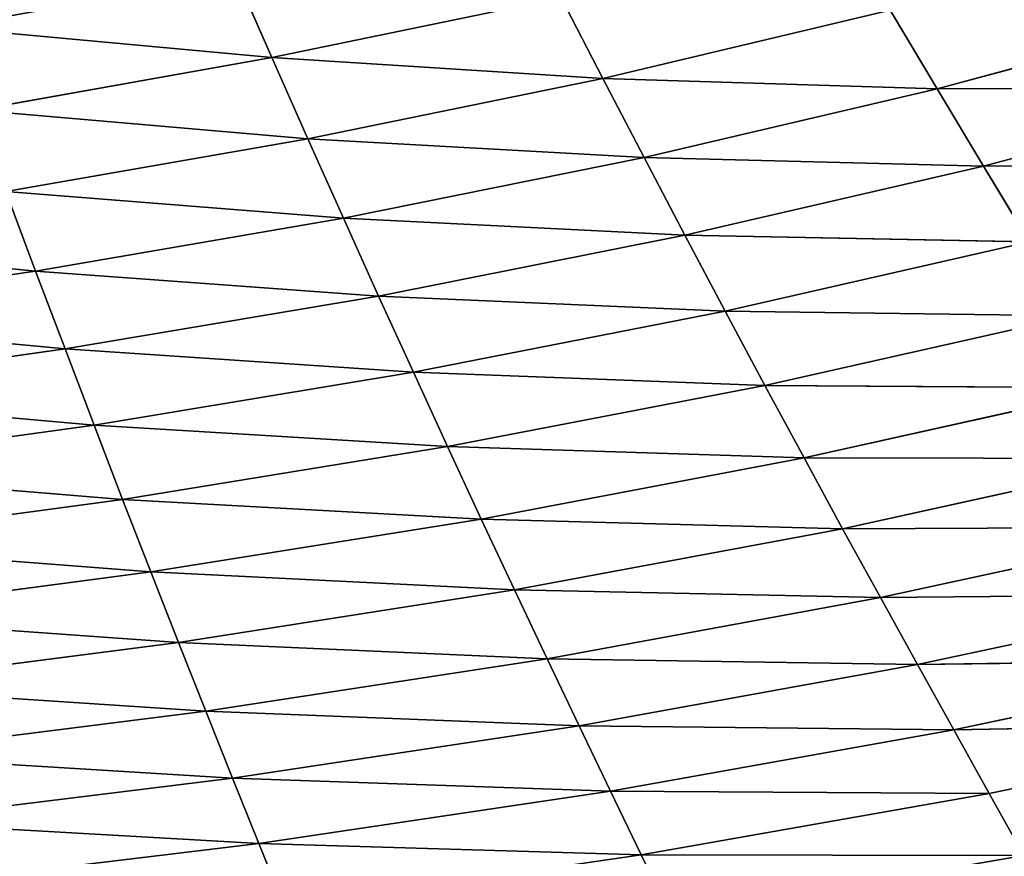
# Model space of a CAD drawing. Extents: x 0 to 500, y 0 to 390.
# Tile 545 of 656: x 297 to 327, y 30 to 55. Entities that reach past the tile are written whole.
import ezdxf

# ---------------------------------------------------------------- set-up
doc = ezdxf.new("R2010")
doc.units = 0
doc.header["$LTSCALE"] = 25.4
doc.layers.get('0').update_dxf_attribs({"linetype": 'CONTINUOUS'})

# ---------------------------------------------------------------- blocks, each defined once
blk = doc.blocks.new('ATLANTA505_-_S_STL')
at = {"color": 0}
for p, q in [((316.322, 76.884, 360.108), (317.237, 79.765, 361.99)), ((316.322, 76.884, 360.108), (317.237, 79.765, 361.99)), ((316.322, 76.884, 360.108), (327.987, 79.434, 360.128)), ((316.322, 76.884, 360.108), (327.987, 79.434, 360.128)), ((326.929, 76.536, 358.243), (327.987, 79.434, 360.128)), ((326.929, 76.536, 358.243), (327.987, 79.434, 360.128)), ((304.672, 74.459, 359.761), (305.456, 77.238, 361.69)), ((304.672, 74.459, 359.761), (305.456, 77.238, 361.69)), ((316.322, 76.884, 360.108), (305.456, 77.238, 361.69)), ((316.322, 76.884, 360.108), (305.456, 77.238, 361.69)), ((304.672, 74.459, 359.761), (316.322, 76.884, 360.108)), ((304.672, 74.459, 359.761), (316.322, 76.884, 360.108)), ((315.386, 74.091, 358.172), (316.322, 76.884, 360.108)), ((315.386, 74.091, 358.172), (316.322, 76.884, 360.108)), ((326.929, 76.536, 358.243), (316.322, 76.884, 360.108)), ((326.929, 76.536, 358.243), (316.322, 76.884, 360.108)), ((315.386, 74.091, 358.172), (326.929, 76.536, 358.243)), ((315.386, 74.091, 358.172), (326.929, 76.536, 358.243)), ((325.847, 73.728, 356.306), (326.929, 76.536, 358.243)), ((325.847, 73.728, 356.306), (326.929, 76.536, 358.243)), ((337.262, 76.194, 356.086), (326.929, 76.536, 358.243)), ((337.262, 76.194, 356.086), (326.929, 76.536, 358.243)), ((325.847, 73.728, 356.306), (337.262, 76.194, 356.086)), ((325.847, 73.728, 356.306), (337.262, 76.194, 356.086)), ((293.721, 74.832, 361.081), (304.672, 74.459, 359.761)), ((293.721, 74.832, 361.081), (304.672, 74.459, 359.761)), ((293.08, 72.154, 359.107), (304.672, 74.459, 359.761)), ((293.08, 72.154, 359.107), (304.672, 74.459, 359.761)), ((303.871, 71.768, 357.778), (304.672, 74.459, 359.761)), ((303.871, 71.768, 357.778), (304.672, 74.459, 359.761)), ((304.672, 74.459, 359.761), (315.386, 74.091, 358.172)), ((304.672, 74.459, 359.761), (315.386, 74.091, 358.172)), ((303.871, 71.768, 357.778), (315.386, 74.091, 358.172)), ((303.871, 71.768, 357.778), (315.386, 74.091, 358.172)), ((314.43, 71.387, 356.184), (315.386, 74.091, 358.172)), ((314.43, 71.387, 356.184), (315.386, 74.091, 358.172)), ((315.386, 74.091, 358.172), (325.847, 73.728, 356.306)), ((315.386, 74.091, 358.172), (325.847, 73.728, 356.306)), ((314.43, 71.387, 356.184), (325.847, 73.728, 356.306)), ((314.43, 71.387, 356.184), (325.847, 73.728, 356.306)), ((324.741, 71.013, 354.316), (325.847, 73.728, 356.306)), ((324.741, 71.013, 354.316), (325.847, 73.728, 356.306)), ((325.847, 73.728, 356.306), (336.038, 73.373, 354.151)), ((325.847, 73.728, 356.306), (336.038, 73.373, 354.151)), ((324.741, 71.013, 354.316), (336.038, 73.373, 354.151)), ((324.741, 71.013, 354.316), (336.038, 73.373, 354.151)), ((293.08, 72.154, 359.107), (303.871, 71.768, 357.778)), ((293.08, 72.154, 359.107), (303.871, 71.768, 357.778)), ((303.871, 71.768, 357.778), (292.427, 69.564, 357.078)), ((303.871, 71.768, 357.778), (292.427, 69.564, 357.078)), ((303.871, 71.768, 357.778), (303.056, 69.167, 355.739)), ((303.871, 71.768, 357.778), (303.056, 69.167, 355.739)), ((303.871, 71.768, 357.778), (314.43, 71.387, 356.184)), ((303.871, 71.768, 357.778), (314.43, 71.387, 356.184)), ((314.43, 71.387, 356.184), (303.056, 69.167, 355.739)), ((314.43, 71.387, 356.184), (303.056, 69.167, 355.739)), ((314.43, 71.387, 356.184), (313.456, 68.777, 354.141)), ((314.43, 71.387, 356.184), (313.456, 68.777, 354.141)), ((314.43, 71.387, 356.184), (324.741, 71.013, 354.316)), ((314.43, 71.387, 356.184), (324.741, 71.013, 354.316)), ((324.741, 71.013, 354.316), (313.456, 68.777, 354.141)), ((324.741, 71.013, 354.316), (313.456, 68.777, 354.141)), ((324.741, 71.013, 354.316), (323.612, 68.393, 352.273)), ((324.741, 71.013, 354.316), (323.612, 68.393, 352.273)), ((324.741, 71.013, 354.316), (334.786, 70.646, 352.166)), ((324.741, 71.013, 354.316), (334.786, 70.646, 352.166)), ((334.786, 70.646, 352.166), (323.612, 68.393, 352.273)), ((334.786, 70.646, 352.166), (323.612, 68.393, 352.273)), ((292.427, 69.564, 357.078), (303.056, 69.167, 355.739)), ((292.427, 69.564, 357.078), (303.056, 69.167, 355.739)), ((291.763, 67.063, 354.993), (303.056, 69.167, 355.739)), ((291.763, 67.063, 354.993), (303.056, 69.167, 355.739)), ((302.225, 66.659, 353.645), (303.056, 69.167, 355.739)), ((302.225, 66.659, 353.645), (303.056, 69.167, 355.739)), ((303.056, 69.167, 355.739), (313.456, 68.777, 354.141)), ((303.056, 69.167, 355.739), (313.456, 68.777, 354.141)), ((302.225, 66.659, 353.645), (313.456, 68.777, 354.141)), ((302.225, 66.659, 353.645), (313.456, 68.777, 354.141)), ((312.463, 66.261, 352.042), (313.456, 68.777, 354.141)), ((312.463, 66.261, 352.042), (313.456, 68.777, 354.141)), ((313.456, 68.777, 354.141), (323.612, 68.393, 352.273)), ((313.456, 68.777, 354.141), (323.612, 68.393, 352.273)), ((312.463, 66.261, 352.042), (323.612, 68.393, 352.273)), ((312.463, 66.261, 352.042), (323.612, 68.393, 352.273)), ((322.461, 65.871, 350.175), (323.612, 68.393, 352.273)), ((322.461, 65.871, 350.175), (323.612, 68.393, 352.273)), ((323.612, 68.393, 352.273), (333.508, 68.017, 350.127)), ((323.612, 68.393, 352.273), (333.508, 68.017, 350.127)), ((322.461, 65.871, 350.175), (333.508, 68.017, 350.127)), ((322.461, 65.871, 350.175), (333.508, 68.017, 350.127)), ((302.225, 66.659, 353.645), (291.763, 67.063, 354.993)), ((302.225, 66.659, 353.645), (291.763, 67.063, 354.993)), ((291.087, 64.654, 352.849), (302.225, 66.659, 353.645)), ((291.087, 64.654, 352.849), (302.225, 66.659, 353.645)), ((301.38, 64.246, 351.492), (302.225, 66.659, 353.645)), ((301.38, 64.246, 351.492), (302.225, 66.659, 353.645)), ((312.463, 66.261, 352.042), (302.225, 66.659, 353.645)), ((312.463, 66.261, 352.042), (302.225, 66.659, 353.645)), ((301.38, 64.246, 351.492), (312.463, 66.261, 352.042)), ((301.38, 64.246, 351.492), (312.463, 66.261, 352.042)), ((311.452, 63.844, 349.886), (312.463, 66.261, 352.042)), ((311.452, 63.844, 349.886), (312.463, 66.261, 352.042)), ((322.461, 65.871, 350.175), (312.463, 66.261, 352.042)), ((322.461, 65.871, 350.175), (312.463, 66.261, 352.042)), ((311.452, 63.844, 349.886), (322.461, 65.871, 350.175)), ((311.452, 63.844, 349.886), (322.461, 65.871, 350.175)), ((321.288, 63.45, 348.021), (322.461, 65.871, 350.175)), ((321.288, 63.45, 348.021), (322.461, 65.871, 350.175)), ((332.203, 65.489, 348.035), (322.461, 65.871, 350.175)), ((332.203, 65.489, 348.035), (322.461, 65.871, 350.175)), ((321.288, 63.45, 348.021), (332.203, 65.489, 348.035)), ((321.288, 63.45, 348.021), (332.203, 65.489, 348.035)), ((291.087, 64.654, 352.849), (301.38, 64.246, 351.492)), ((291.087, 64.654, 352.849), (301.38, 64.246, 351.492)), ((301.38, 64.246, 351.492), (290.401, 62.338, 350.648)), ((301.38, 64.246, 351.492), (290.401, 62.338, 350.648)), ((301.38, 64.246, 351.492), (300.521, 61.928, 349.284)), ((301.38, 64.246, 351.492), (300.521, 61.928, 349.284)), ((301.38, 64.246, 351.492), (311.452, 63.844, 349.886)), ((301.38, 64.246, 351.492), (311.452, 63.844, 349.886)), ((311.452, 63.844, 349.886), (300.521, 61.928, 349.284)), ((311.452, 63.844, 349.886), (300.521, 61.928, 349.284)), ((311.452, 63.844, 349.886), (310.424, 61.524, 347.674)), ((311.452, 63.844, 349.886), (310.424, 61.524, 347.674)), ((311.452, 63.844, 349.886), (321.288, 63.45, 348.021)), ((311.452, 63.844, 349.886), (321.288, 63.45, 348.021)), ((321.288, 63.45, 348.021), (310.424, 61.524, 347.674)), ((321.288, 63.45, 348.021), (310.424, 61.524, 347.674)), ((321.288, 63.45, 348.021), (320.096, 61.129, 345.812)), ((321.288, 63.45, 348.021), (320.096, 61.129, 345.812)), ((321.288, 63.45, 348.021), (330.874, 63.065, 345.888)), ((321.288, 63.45, 348.021), (330.874, 63.065, 345.888)), ((330.874, 63.065, 345.888), (320.096, 61.129, 345.812)), ((330.874, 63.065, 345.888), (320.096, 61.129, 345.812)), ((290.401, 62.338, 350.648), (300.521, 61.928, 349.284)), ((290.401, 62.338, 350.648), (300.521, 61.928, 349.284)), ((289.705, 60.114, 348.391), (300.521, 61.928, 349.284)), ((289.705, 60.114, 348.391), (300.521, 61.928, 349.284)), ((299.649, 59.704, 347.019), (300.521, 61.928, 349.284)), ((299.649, 59.704, 347.019), (300.521, 61.928, 349.284)), ((300.521, 61.928, 349.284), (310.424, 61.524, 347.674)), ((300.521, 61.928, 349.284), (310.424, 61.524, 347.674)), ((299.649, 59.704, 347.019), (310.424, 61.524, 347.674)), ((299.649, 59.704, 347.019), (310.424, 61.524, 347.674)), ((309.381, 59.302, 345.408), (310.424, 61.524, 347.674)), ((309.381, 59.302, 345.408), (310.424, 61.524, 347.674)), ((310.424, 61.524, 347.674), (320.096, 61.129, 345.812)), ((310.424, 61.524, 347.674), (320.096, 61.129, 345.812)), ((309.381, 59.302, 345.408), (320.096, 61.129, 345.812)), ((309.381, 59.302, 345.408), (320.096, 61.129, 345.812)), ((318.885, 58.908, 343.55), (320.096, 61.129, 345.812)), ((318.885, 58.908, 343.55), (320.096, 61.129, 345.812)), ((320.096, 61.129, 345.812), (329.521, 60.744, 343.687)), ((320.096, 61.129, 345.812), (329.521, 60.744, 343.687)), ((318.885, 58.908, 343.55), (329.521, 60.744, 343.687)), ((318.885, 58.908, 343.55), (329.521, 60.744, 343.687)), ((299.649, 59.704, 347.019), (289.705, 60.114, 348.391)), ((299.649, 59.704, 347.019), (289.705, 60.114, 348.391)), ((288.999, 57.982, 346.078), (299.649, 59.704, 347.019)), ((288.999, 57.982, 346.078), (299.649, 59.704, 347.019)), ((298.765, 57.575, 344.7), (299.649, 59.704, 347.019)), ((298.765, 57.575, 344.7), (299.649, 59.704, 347.019)), ((309.381, 59.302, 345.408), (299.649, 59.704, 347.019)), ((309.381, 59.302, 345.408), (299.649, 59.704, 347.019)), ((298.765, 57.575, 344.7), (309.381, 59.302, 345.408)), ((298.765, 57.575, 344.7), (309.381, 59.302, 345.408)), ((308.323, 57.176, 343.089), (309.381, 59.302, 345.408)), ((308.323, 57.176, 343.089), (309.381, 59.302, 345.408)), ((318.885, 58.908, 343.55), (309.381, 59.302, 345.408)), ((318.885, 58.908, 343.55), (309.381, 59.302, 345.408)), ((308.323, 57.176, 343.089), (318.885, 58.908, 343.55)), ((308.323, 57.176, 343.089), (318.885, 58.908, 343.55)), ((317.657, 56.786, 341.235), (318.885, 58.908, 343.55)), ((317.657, 56.786, 341.235), (318.885, 58.908, 343.55)), ((328.148, 58.525, 341.435), (318.885, 58.908, 343.55)), ((328.148, 58.525, 341.435), (318.885, 58.908, 343.55)), ((317.657, 56.786, 341.235), (328.148, 58.525, 341.435)), ((317.657, 56.786, 341.235), (328.148, 58.525, 341.435)), ((326.754, 56.408, 339.131), (328.148, 58.525, 341.435)), ((326.754, 56.408, 339.131), (328.148, 58.525, 341.435)), ((288.999, 57.982, 346.078), (298.765, 57.575, 344.7)), ((288.999, 57.982, 346.078), (298.765, 57.575, 344.7)), ((326.754, 56.408, 339.131), (337.154, 58.154, 339.055)), ((326.754, 56.408, 339.131), (337.154, 58.154, 339.055)), ((298.765, 57.575, 344.7), (288.284, 55.94, 343.71)), ((298.765, 57.575, 344.7), (288.284, 55.94, 343.71)), ((298.765, 57.575, 344.7), (297.87, 55.539, 342.328)), ((298.765, 57.575, 344.7), (297.87, 55.539, 342.328)), ((298.765, 57.575, 344.7), (308.323, 57.176, 343.089)), ((298.765, 57.575, 344.7), (308.323, 57.176, 343.089)), ((308.323, 57.176, 343.089), (297.87, 55.539, 342.328)), ((308.323, 57.176, 343.089), (297.87, 55.539, 342.328)), ((308.323, 57.176, 343.089), (307.251, 55.146, 340.717)), ((308.323, 57.176, 343.089), (307.251, 55.146, 340.717)), ((308.323, 57.176, 343.089), (317.657, 56.786, 341.235)), ((308.323, 57.176, 343.089), (317.657, 56.786, 341.235)), ((317.657, 56.786, 341.235), (307.251, 55.146, 340.717)), ((317.657, 56.786, 341.235), (307.251, 55.146, 340.717)), ((317.657, 56.786, 341.235), (316.413, 54.762, 338.87)), ((317.657, 56.786, 341.235), (316.413, 54.762, 338.87)), ((317.657, 56.786, 341.235), (326.754, 56.408, 339.131)), ((317.657, 56.786, 341.235), (326.754, 56.408, 339.131)), ((326.754, 56.408, 339.131), (316.413, 54.762, 338.87)), ((326.754, 56.408, 339.131), (316.413, 54.762, 338.87)), ((326.754, 56.408, 339.131), (325.342, 54.39, 336.779)), ((326.754, 56.408, 339.131), (325.342, 54.39, 336.779)), ((326.754, 56.408, 339.131), (335.599, 56.041, 336.768)), ((326.754, 56.408, 339.131), (335.599, 56.041, 336.768)), ((288.284, 55.94, 343.71), (297.87, 55.539, 342.328)), ((288.284, 55.94, 343.71), (297.87, 55.539, 342.328)), ((335.599, 56.041, 336.768), (325.342, 54.39, 336.779)), ((335.599, 56.041, 336.768), (325.342, 54.39, 336.779)), ((287.561, 53.989, 341.29), (297.87, 55.539, 342.328)), ((287.561, 53.989, 341.29), (297.87, 55.539, 342.328)), ((296.965, 53.595, 339.904), (297.87, 55.539, 342.328)), ((296.965, 53.595, 339.904), (297.87, 55.539, 342.328)), ((297.87, 55.539, 342.328), (307.251, 55.146, 340.717)), ((297.87, 55.539, 342.328), (307.251, 55.146, 340.717)), ((296.965, 53.595, 339.904), (307.251, 55.146, 340.717)), ((296.965, 53.595, 339.904), (307.251, 55.146, 340.717)), ((306.167, 53.21, 338.295), (307.251, 55.146, 340.717)), ((306.167, 53.21, 338.295), (307.251, 55.146, 340.717)), ((307.251, 55.146, 340.717), (316.413, 54.762, 338.87)), ((307.251, 55.146, 340.717), (316.413, 54.762, 338.87)), ((306.167, 53.21, 338.295), (316.413, 54.762, 338.87)), ((306.167, 53.21, 338.295), (316.413, 54.762, 338.87)), ((315.155, 52.835, 336.456), (316.413, 54.762, 338.87)), ((315.155, 52.835, 336.456), (316.413, 54.762, 338.87)), ((316.413, 54.762, 338.87), (325.342, 54.39, 336.779)), ((316.413, 54.762, 338.87), (325.342, 54.39, 336.779)), ((315.155, 52.835, 336.456), (325.342, 54.39, 336.779)), ((315.155, 52.835, 336.456), (325.342, 54.39, 336.779)), ((323.914, 52.471, 334.379), (325.342, 54.39, 336.779)), ((323.914, 52.471, 334.379), (325.342, 54.39, 336.779)), ((325.342, 54.39, 336.779), (334.025, 54.03, 334.434)), ((325.342, 54.39, 336.779), (334.025, 54.03, 334.434)), ((306.167, 53.21, 338.295), (296.965, 53.595, 339.904)), ((306.167, 53.21, 338.295), (296.965, 53.595, 339.904)), ((306.167, 53.21, 338.295), (296.05, 51.743, 337.429)), ((306.167, 53.21, 338.295), (296.05, 51.743, 337.429)), ((306.167, 53.21, 338.295), (305.071, 51.368, 335.824)), ((306.167, 53.21, 338.295), (305.071, 51.368, 335.824)), ((315.155, 52.835, 336.456), (306.167, 53.21, 338.295)), ((315.155, 52.835, 336.456), (306.167, 53.21, 338.295)), ((315.155, 52.835, 336.456), (305.071, 51.368, 335.824)), ((315.155, 52.835, 336.456), (305.071, 51.368, 335.824)), ((315.155, 52.835, 336.456), (313.883, 51.003, 333.995)), ((315.155, 52.835, 336.456), (313.883, 51.003, 333.995)), ((323.914, 52.471, 334.379), (315.155, 52.835, 336.456)), ((323.914, 52.471, 334.379), (315.155, 52.835, 336.456)), ((296.05, 51.743, 337.429), (305.071, 51.368, 335.824)), ((296.05, 51.743, 337.429), (305.071, 51.368, 335.824)), ((295.125, 49.982, 334.904), (305.071, 51.368, 335.824)), ((295.125, 49.982, 334.904), (305.071, 51.368, 335.824)), ((303.965, 49.618, 333.305), (305.071, 51.368, 335.824)), ((303.965, 49.618, 333.305), (305.071, 51.368, 335.824)), ((305.071, 51.368, 335.824), (313.883, 51.003, 333.995)), ((305.071, 51.368, 335.824), (313.883, 51.003, 333.995))]:
    blk.add_line(p, q, dxfattribs=at)
mesh = blk.add_polyface(dxfattribs=at)
corners = [(329.02, 82.418, 361.963), (327.987, 79.434, 360.128), (317.237, 79.765, 361.99)]
mesh.append_faces([[corners[k] for k in face] for face in [(0, 1, 2)]], dxfattribs={"color": 0})
mesh = blk.add_polyface(dxfattribs=at)
corners = [(317.237, 79.765, 361.99), (316.322, 76.884, 360.108), (305.456, 77.238, 361.69)]
mesh.append_faces([[corners[k] for k in face] for face in [(0, 1, 2)]], dxfattribs={"color": 0})
mesh = blk.add_polyface(dxfattribs=at)
corners = [(327.987, 79.434, 360.128), (316.322, 76.884, 360.108), (317.237, 79.765, 361.99)]
mesh.append_faces([[corners[k] for k in face] for face in [(0, 1, 2)]], dxfattribs={"color": 0})
mesh = blk.add_polyface(dxfattribs=at)
corners = [(327.987, 79.434, 360.128), (326.929, 76.536, 358.243), (316.322, 76.884, 360.108)]
mesh.append_faces([[corners[k] for k in face] for face in [(0, 1, 2)]], dxfattribs={"color": 0})
mesh = blk.add_polyface(dxfattribs=at)
corners = [(337.262, 76.194, 356.086), (326.929, 76.536, 358.243), (327.987, 79.434, 360.128)]
mesh.append_faces([[corners[k] for k in face] for face in [(0, 1, 2)]], dxfattribs={"color": 0})
mesh = blk.add_polyface(dxfattribs=at)
corners = [(305.456, 77.238, 361.69), (304.672, 74.459, 359.761), (293.721, 74.832, 361.081)]
mesh.append_faces([[corners[k] for k in face] for face in [(0, 1, 2)]], dxfattribs={"color": 0})
mesh = blk.add_polyface(dxfattribs=at)
corners = [(316.322, 76.884, 360.108), (304.672, 74.459, 359.761), (305.456, 77.238, 361.69)]
mesh.append_faces([[corners[k] for k in face] for face in [(0, 1, 2)]], dxfattribs={"color": 0})
mesh = blk.add_polyface(dxfattribs=at)
corners = [(316.322, 76.884, 360.108), (315.386, 74.091, 358.172), (304.672, 74.459, 359.761)]
mesh.append_faces([[corners[k] for k in face] for face in [(0, 1, 2)]], dxfattribs={"color": 0})
mesh = blk.add_polyface(dxfattribs=at)
corners = [(326.929, 76.536, 358.243), (315.386, 74.091, 358.172), (316.322, 76.884, 360.108)]
mesh.append_faces([[corners[k] for k in face] for face in [(0, 1, 2)]], dxfattribs={"color": 0})
mesh = blk.add_polyface(dxfattribs=at)
corners = [(326.929, 76.536, 358.243), (325.847, 73.728, 356.306), (315.386, 74.091, 358.172)]
mesh.append_faces([[corners[k] for k in face] for face in [(0, 1, 2)]], dxfattribs={"color": 0})
mesh = blk.add_polyface(dxfattribs=at)
corners = [(337.262, 76.194, 356.086), (325.847, 73.728, 356.306), (326.929, 76.536, 358.243)]
mesh.append_faces([[corners[k] for k in face] for face in [(0, 1, 2)]], dxfattribs={"color": 0})
mesh = blk.add_polyface(dxfattribs=at)
corners = [(337.262, 76.194, 356.086), (336.038, 73.373, 354.151), (325.847, 73.728, 356.306)]
mesh.append_faces([[corners[k] for k in face] for face in [(0, 1, 2)]], dxfattribs={"color": 0})
mesh = blk.add_polyface(dxfattribs=at)
corners = [(304.672, 74.459, 359.761), (293.08, 72.154, 359.107), (293.721, 74.832, 361.081)]
mesh.append_faces([[corners[k] for k in face] for face in [(0, 1, 2)]], dxfattribs={"color": 0})
mesh = blk.add_polyface(dxfattribs=at)
corners = [(304.672, 74.459, 359.761), (303.871, 71.768, 357.778), (293.08, 72.154, 359.107)]
mesh.append_faces([[corners[k] for k in face] for face in [(0, 1, 2)]], dxfattribs={"color": 0})
mesh = blk.add_polyface(dxfattribs=at)
corners = [(315.386, 74.091, 358.172), (303.871, 71.768, 357.778), (304.672, 74.459, 359.761)]
mesh.append_faces([[corners[k] for k in face] for face in [(0, 1, 2)]], dxfattribs={"color": 0})
mesh = blk.add_polyface(dxfattribs=at)
corners = [(315.386, 74.091, 358.172), (314.43, 71.387, 356.184), (303.871, 71.768, 357.778)]
mesh.append_faces([[corners[k] for k in face] for face in [(0, 1, 2)]], dxfattribs={"color": 0})
mesh = blk.add_polyface(dxfattribs=at)
corners = [(325.847, 73.728, 356.306), (314.43, 71.387, 356.184), (315.386, 74.091, 358.172)]
mesh.append_faces([[corners[k] for k in face] for face in [(0, 1, 2)]], dxfattribs={"color": 0})
mesh = blk.add_polyface(dxfattribs=at)
corners = [(325.847, 73.728, 356.306), (324.741, 71.013, 354.316), (314.43, 71.387, 356.184)]
mesh.append_faces([[corners[k] for k in face] for face in [(0, 1, 2)]], dxfattribs={"color": 0})
mesh = blk.add_polyface(dxfattribs=at)
corners = [(336.038, 73.373, 354.151), (324.741, 71.013, 354.316), (325.847, 73.728, 356.306)]
mesh.append_faces([[corners[k] for k in face] for face in [(0, 1, 2)]], dxfattribs={"color": 0})
mesh = blk.add_polyface(dxfattribs=at)
corners = [(336.038, 73.373, 354.151), (334.786, 70.646, 352.166), (324.741, 71.013, 354.316)]
mesh.append_faces([[corners[k] for k in face] for face in [(0, 1, 2)]], dxfattribs={"color": 0})
mesh = blk.add_polyface(dxfattribs=at)
corners = [(303.871, 71.768, 357.778), (292.427, 69.564, 357.078), (293.08, 72.154, 359.107)]
mesh.append_faces([[corners[k] for k in face] for face in [(0, 1, 2)]], dxfattribs={"color": 0})
mesh = blk.add_polyface(dxfattribs=at)
corners = [(303.871, 71.768, 357.778), (303.056, 69.167, 355.739), (292.427, 69.564, 357.078)]
mesh.append_faces([[corners[k] for k in face] for face in [(0, 1, 2)]], dxfattribs={"color": 0})
mesh = blk.add_polyface(dxfattribs=at)
corners = [(314.43, 71.387, 356.184), (303.056, 69.167, 355.739), (303.871, 71.768, 357.778)]
mesh.append_faces([[corners[k] for k in face] for face in [(0, 1, 2)]], dxfattribs={"color": 0})
mesh = blk.add_polyface(dxfattribs=at)
corners = [(314.43, 71.387, 356.184), (313.456, 68.777, 354.141), (303.056, 69.167, 355.739)]
mesh.append_faces([[corners[k] for k in face] for face in [(0, 1, 2)]], dxfattribs={"color": 0})
mesh = blk.add_polyface(dxfattribs=at)
corners = [(324.741, 71.013, 354.316), (313.456, 68.777, 354.141), (314.43, 71.387, 356.184)]
mesh.append_faces([[corners[k] for k in face] for face in [(0, 1, 2)]], dxfattribs={"color": 0})
mesh = blk.add_polyface(dxfattribs=at)
corners = [(324.741, 71.013, 354.316), (323.612, 68.393, 352.273), (313.456, 68.777, 354.141)]
mesh.append_faces([[corners[k] for k in face] for face in [(0, 1, 2)]], dxfattribs={"color": 0})
mesh = blk.add_polyface(dxfattribs=at)
corners = [(334.786, 70.646, 352.166), (323.612, 68.393, 352.273), (324.741, 71.013, 354.316)]
mesh.append_faces([[corners[k] for k in face] for face in [(0, 1, 2)]], dxfattribs={"color": 0})
mesh = blk.add_polyface(dxfattribs=at)
corners = [(334.786, 70.646, 352.166), (333.508, 68.017, 350.127), (323.612, 68.393, 352.273)]
mesh.append_faces([[corners[k] for k in face] for face in [(0, 1, 2)]], dxfattribs={"color": 0})
mesh = blk.add_polyface(dxfattribs=at)
corners = [(303.056, 69.167, 355.739), (291.763, 67.063, 354.993), (292.427, 69.564, 357.078)]
mesh.append_faces([[corners[k] for k in face] for face in [(0, 1, 2)]], dxfattribs={"color": 0})
mesh = blk.add_polyface(dxfattribs=at)
corners = [(303.056, 69.167, 355.739), (302.225, 66.659, 353.645), (291.763, 67.063, 354.993)]
mesh.append_faces([[corners[k] for k in face] for face in [(0, 1, 2)]], dxfattribs={"color": 0})
mesh = blk.add_polyface(dxfattribs=at)
corners = [(313.456, 68.777, 354.141), (302.225, 66.659, 353.645), (303.056, 69.167, 355.739)]
mesh.append_faces([[corners[k] for k in face] for face in [(0, 1, 2)]], dxfattribs={"color": 0})
mesh = blk.add_polyface(dxfattribs=at)
corners = [(313.456, 68.777, 354.141), (312.463, 66.261, 352.042), (302.225, 66.659, 353.645)]
mesh.append_faces([[corners[k] for k in face] for face in [(0, 1, 2)]], dxfattribs={"color": 0})
mesh = blk.add_polyface(dxfattribs=at)
corners = [(323.612, 68.393, 352.273), (312.463, 66.261, 352.042), (313.456, 68.777, 354.141)]
mesh.append_faces([[corners[k] for k in face] for face in [(0, 1, 2)]], dxfattribs={"color": 0})
mesh = blk.add_polyface(dxfattribs=at)
corners = [(323.612, 68.393, 352.273), (322.461, 65.871, 350.175), (312.463, 66.261, 352.042)]
mesh.append_faces([[corners[k] for k in face] for face in [(0, 1, 2)]], dxfattribs={"color": 0})
mesh = blk.add_polyface(dxfattribs=at)
corners = [(333.508, 68.017, 350.127), (322.461, 65.871, 350.175), (323.612, 68.393, 352.273)]
mesh.append_faces([[corners[k] for k in face] for face in [(0, 1, 2)]], dxfattribs={"color": 0})
mesh = blk.add_polyface(dxfattribs=at)
corners = [(333.508, 68.017, 350.127), (332.203, 65.489, 348.035), (322.461, 65.871, 350.175)]
mesh.append_faces([[corners[k] for k in face] for face in [(0, 1, 2)]], dxfattribs={"color": 0})
mesh = blk.add_polyface(dxfattribs=at)
corners = [(302.225, 66.659, 353.645), (291.087, 64.654, 352.849), (291.763, 67.063, 354.993)]
mesh.append_faces([[corners[k] for k in face] for face in [(0, 1, 2)]], dxfattribs={"color": 0})
mesh = blk.add_polyface(dxfattribs=at)
corners = [(302.225, 66.659, 353.645), (301.38, 64.246, 351.492), (291.087, 64.654, 352.849)]
mesh.append_faces([[corners[k] for k in face] for face in [(0, 1, 2)]], dxfattribs={"color": 0})
mesh = blk.add_polyface(dxfattribs=at)
corners = [(312.463, 66.261, 352.042), (301.38, 64.246, 351.492), (302.225, 66.659, 353.645)]
mesh.append_faces([[corners[k] for k in face] for face in [(0, 1, 2)]], dxfattribs={"color": 0})
mesh = blk.add_polyface(dxfattribs=at)
corners = [(312.463, 66.261, 352.042), (311.452, 63.844, 349.886), (301.38, 64.246, 351.492)]
mesh.append_faces([[corners[k] for k in face] for face in [(0, 1, 2)]], dxfattribs={"color": 0})
mesh = blk.add_polyface(dxfattribs=at)
corners = [(322.461, 65.871, 350.175), (311.452, 63.844, 349.886), (312.463, 66.261, 352.042)]
mesh.append_faces([[corners[k] for k in face] for face in [(0, 1, 2)]], dxfattribs={"color": 0})
mesh = blk.add_polyface(dxfattribs=at)
corners = [(322.461, 65.871, 350.175), (321.288, 63.45, 348.021), (311.452, 63.844, 349.886)]
mesh.append_faces([[corners[k] for k in face] for face in [(0, 1, 2)]], dxfattribs={"color": 0})
mesh = blk.add_polyface(dxfattribs=at)
corners = [(332.203, 65.489, 348.035), (321.288, 63.45, 348.021), (322.461, 65.871, 350.175)]
mesh.append_faces([[corners[k] for k in face] for face in [(0, 1, 2)]], dxfattribs={"color": 0})
mesh = blk.add_polyface(dxfattribs=at)
corners = [(332.203, 65.489, 348.035), (330.874, 63.065, 345.888), (321.288, 63.45, 348.021)]
mesh.append_faces([[corners[k] for k in face] for face in [(0, 1, 2)]], dxfattribs={"color": 0})
mesh = blk.add_polyface(dxfattribs=at)
corners = [(301.38, 64.246, 351.492), (290.401, 62.338, 350.648), (291.087, 64.654, 352.849)]
mesh.append_faces([[corners[k] for k in face] for face in [(0, 1, 2)]], dxfattribs={"color": 0})
mesh = blk.add_polyface(dxfattribs=at)
corners = [(301.38, 64.246, 351.492), (300.521, 61.928, 349.284), (290.401, 62.338, 350.648)]
mesh.append_faces([[corners[k] for k in face] for face in [(0, 1, 2)]], dxfattribs={"color": 0})
mesh = blk.add_polyface(dxfattribs=at)
corners = [(311.452, 63.844, 349.886), (300.521, 61.928, 349.284), (301.38, 64.246, 351.492)]
mesh.append_faces([[corners[k] for k in face] for face in [(0, 1, 2)]], dxfattribs={"color": 0})
mesh = blk.add_polyface(dxfattribs=at)
corners = [(311.452, 63.844, 349.886), (310.424, 61.524, 347.674), (300.521, 61.928, 349.284)]
mesh.append_faces([[corners[k] for k in face] for face in [(0, 1, 2)]], dxfattribs={"color": 0})
mesh = blk.add_polyface(dxfattribs=at)
corners = [(311.452, 63.844, 349.886), (321.288, 63.45, 348.021), (310.424, 61.524, 347.674)]
mesh.append_faces([[corners[k] for k in face] for face in [(0, 1, 2)]], dxfattribs={"color": 0})
mesh = blk.add_polyface(dxfattribs=at)
corners = [(321.288, 63.45, 348.021), (320.096, 61.129, 345.812), (310.424, 61.524, 347.674)]
mesh.append_faces([[corners[k] for k in face] for face in [(0, 1, 2)]], dxfattribs={"color": 0})
mesh = blk.add_polyface(dxfattribs=at)
corners = [(321.288, 63.45, 348.021), (330.874, 63.065, 345.888), (320.096, 61.129, 345.812)]
mesh.append_faces([[corners[k] for k in face] for face in [(0, 1, 2)]], dxfattribs={"color": 0})
mesh = blk.add_polyface(dxfattribs=at)
corners = [(330.874, 63.065, 345.888), (329.521, 60.744, 343.687), (320.096, 61.129, 345.812)]
mesh.append_faces([[corners[k] for k in face] for face in [(0, 1, 2)]], dxfattribs={"color": 0})
mesh = blk.add_polyface(dxfattribs=at)
corners = [(290.401, 62.338, 350.648), (300.521, 61.928, 349.284), (289.705, 60.114, 348.391)]
mesh.append_faces([[corners[k] for k in face] for face in [(0, 1, 2)]], dxfattribs={"color": 0})
mesh = blk.add_polyface(dxfattribs=at)
corners = [(300.521, 61.928, 349.284), (299.649, 59.704, 347.019), (289.705, 60.114, 348.391)]
mesh.append_faces([[corners[k] for k in face] for face in [(0, 1, 2)]], dxfattribs={"color": 0})
mesh = blk.add_polyface(dxfattribs=at)
corners = [(300.521, 61.928, 349.284), (310.424, 61.524, 347.674), (299.649, 59.704, 347.019)]
mesh.append_faces([[corners[k] for k in face] for face in [(0, 1, 2)]], dxfattribs={"color": 0})
mesh = blk.add_polyface(dxfattribs=at)
corners = [(310.424, 61.524, 347.674), (309.381, 59.302, 345.408), (299.649, 59.704, 347.019)]
mesh.append_faces([[corners[k] for k in face] for face in [(0, 1, 2)]], dxfattribs={"color": 0})
mesh = blk.add_polyface(dxfattribs=at)
corners = [(310.424, 61.524, 347.674), (320.096, 61.129, 345.812), (309.381, 59.302, 345.408)]
mesh.append_faces([[corners[k] for k in face] for face in [(0, 1, 2)]], dxfattribs={"color": 0})
mesh = blk.add_polyface(dxfattribs=at)
corners = [(320.096, 61.129, 345.812), (318.885, 58.908, 343.55), (309.381, 59.302, 345.408)]
mesh.append_faces([[corners[k] for k in face] for face in [(0, 1, 2)]], dxfattribs={"color": 0})
mesh = blk.add_polyface(dxfattribs=at)
corners = [(320.096, 61.129, 345.812), (329.521, 60.744, 343.687), (318.885, 58.908, 343.55)]
mesh.append_faces([[corners[k] for k in face] for face in [(0, 1, 2)]], dxfattribs={"color": 0})
mesh = blk.add_polyface(dxfattribs=at)
corners = [(329.521, 60.744, 343.687), (328.148, 58.525, 341.435), (318.885, 58.908, 343.55)]
mesh.append_faces([[corners[k] for k in face] for face in [(0, 1, 2)]], dxfattribs={"color": 0})
mesh = blk.add_polyface(dxfattribs=at)
corners = [(289.705, 60.114, 348.391), (299.649, 59.704, 347.019), (288.999, 57.982, 346.078)]
mesh.append_faces([[corners[k] for k in face] for face in [(0, 1, 2)]], dxfattribs={"color": 0})
mesh = blk.add_polyface(dxfattribs=at)
corners = [(299.649, 59.704, 347.019), (298.765, 57.575, 344.7), (288.999, 57.982, 346.078)]
mesh.append_faces([[corners[k] for k in face] for face in [(0, 1, 2)]], dxfattribs={"color": 0})
mesh = blk.add_polyface(dxfattribs=at)
corners = [(299.649, 59.704, 347.019), (309.381, 59.302, 345.408), (298.765, 57.575, 344.7)]
mesh.append_faces([[corners[k] for k in face] for face in [(0, 1, 2)]], dxfattribs={"color": 0})
mesh = blk.add_polyface(dxfattribs=at)
corners = [(309.381, 59.302, 345.408), (308.323, 57.176, 343.089), (298.765, 57.575, 344.7)]
mesh.append_faces([[corners[k] for k in face] for face in [(0, 1, 2)]], dxfattribs={"color": 0})
mesh = blk.add_polyface(dxfattribs=at)
corners = [(309.381, 59.302, 345.408), (318.885, 58.908, 343.55), (308.323, 57.176, 343.089)]
mesh.append_faces([[corners[k] for k in face] for face in [(0, 1, 2)]], dxfattribs={"color": 0})
mesh = blk.add_polyface(dxfattribs=at)
corners = [(318.885, 58.908, 343.55), (317.657, 56.786, 341.235), (308.323, 57.176, 343.089)]
mesh.append_faces([[corners[k] for k in face] for face in [(0, 1, 2)]], dxfattribs={"color": 0})
mesh = blk.add_polyface(dxfattribs=at)
corners = [(318.885, 58.908, 343.55), (328.148, 58.525, 341.435), (317.657, 56.786, 341.235)]
mesh.append_faces([[corners[k] for k in face] for face in [(0, 1, 2)]], dxfattribs={"color": 0})
mesh = blk.add_polyface(dxfattribs=at)
corners = [(328.148, 58.525, 341.435), (326.754, 56.408, 339.131), (317.657, 56.786, 341.235)]
mesh.append_faces([[corners[k] for k in face] for face in [(0, 1, 2)]], dxfattribs={"color": 0})
mesh = blk.add_polyface(dxfattribs=at)
corners = [(328.148, 58.525, 341.435), (337.154, 58.154, 339.055), (326.754, 56.408, 339.131)]
mesh.append_faces([[corners[k] for k in face] for face in [(0, 1, 2)]], dxfattribs={"color": 0})
mesh = blk.add_polyface(dxfattribs=at)
corners = [(288.999, 57.982, 346.078), (298.765, 57.575, 344.7), (288.284, 55.94, 343.71)]
mesh.append_faces([[corners[k] for k in face] for face in [(0, 1, 2)]], dxfattribs={"color": 0})
mesh = blk.add_polyface(dxfattribs=at)
corners = [(326.754, 56.408, 339.131), (337.154, 58.154, 339.055), (335.599, 56.041, 336.768)]
mesh.append_faces([[corners[k] for k in face] for face in [(0, 1, 2)]], dxfattribs={"color": 0})
mesh = blk.add_polyface(dxfattribs=at)
corners = [(298.765, 57.575, 344.7), (297.87, 55.539, 342.328), (288.284, 55.94, 343.71)]
mesh.append_faces([[corners[k] for k in face] for face in [(0, 1, 2)]], dxfattribs={"color": 0})
mesh = blk.add_polyface(dxfattribs=at)
corners = [(298.765, 57.575, 344.7), (308.323, 57.176, 343.089), (297.87, 55.539, 342.328)]
mesh.append_faces([[corners[k] for k in face] for face in [(0, 1, 2)]], dxfattribs={"color": 0})
mesh = blk.add_polyface(dxfattribs=at)
corners = [(308.323, 57.176, 343.089), (307.251, 55.146, 340.717), (297.87, 55.539, 342.328)]
mesh.append_faces([[corners[k] for k in face] for face in [(0, 1, 2)]], dxfattribs={"color": 0})
mesh = blk.add_polyface(dxfattribs=at)
corners = [(308.323, 57.176, 343.089), (317.657, 56.786, 341.235), (307.251, 55.146, 340.717)]
mesh.append_faces([[corners[k] for k in face] for face in [(0, 1, 2)]], dxfattribs={"color": 0})
mesh = blk.add_polyface(dxfattribs=at)
corners = [(317.657, 56.786, 341.235), (316.413, 54.762, 338.87), (307.251, 55.146, 340.717)]
mesh.append_faces([[corners[k] for k in face] for face in [(0, 1, 2)]], dxfattribs={"color": 0})
mesh = blk.add_polyface(dxfattribs=at)
corners = [(317.657, 56.786, 341.235), (326.754, 56.408, 339.131), (316.413, 54.762, 338.87)]
mesh.append_faces([[corners[k] for k in face] for face in [(0, 1, 2)]], dxfattribs={"color": 0})
mesh = blk.add_polyface(dxfattribs=at)
corners = [(326.754, 56.408, 339.131), (325.342, 54.39, 336.779), (316.413, 54.762, 338.87)]
mesh.append_faces([[corners[k] for k in face] for face in [(0, 1, 2)]], dxfattribs={"color": 0})
mesh = blk.add_polyface(dxfattribs=at)
corners = [(326.754, 56.408, 339.131), (335.599, 56.041, 336.768), (325.342, 54.39, 336.779)]
mesh.append_faces([[corners[k] for k in face] for face in [(0, 1, 2)]], dxfattribs={"color": 0})
mesh = blk.add_polyface(dxfattribs=at)
corners = [(288.284, 55.94, 343.71), (297.87, 55.539, 342.328), (287.561, 53.989, 341.29)]
mesh.append_faces([[corners[k] for k in face] for face in [(0, 1, 2)]], dxfattribs={"color": 0})
mesh = blk.add_polyface(dxfattribs=at)
corners = [(325.342, 54.39, 336.779), (335.599, 56.041, 336.768), (334.025, 54.03, 334.434)]
mesh.append_faces([[corners[k] for k in face] for face in [(0, 1, 2)]], dxfattribs={"color": 0})
mesh = blk.add_polyface(dxfattribs=at)
corners = [(297.87, 55.539, 342.328), (296.965, 53.595, 339.904), (287.561, 53.989, 341.29)]
mesh.append_faces([[corners[k] for k in face] for face in [(0, 1, 2)]], dxfattribs={"color": 0})
mesh = blk.add_polyface(dxfattribs=at)
corners = [(297.87, 55.539, 342.328), (307.251, 55.146, 340.717), (296.965, 53.595, 339.904)]
mesh.append_faces([[corners[k] for k in face] for face in [(0, 1, 2)]], dxfattribs={"color": 0})
mesh = blk.add_polyface(dxfattribs=at)
corners = [(307.251, 55.146, 340.717), (306.167, 53.21, 338.295), (296.965, 53.595, 339.904)]
mesh.append_faces([[corners[k] for k in face] for face in [(0, 1, 2)]], dxfattribs={"color": 0})
mesh = blk.add_polyface(dxfattribs=at)
corners = [(307.251, 55.146, 340.717), (316.413, 54.762, 338.87), (306.167, 53.21, 338.295)]
mesh.append_faces([[corners[k] for k in face] for face in [(0, 1, 2)]], dxfattribs={"color": 0})
mesh = blk.add_polyface(dxfattribs=at)
corners = [(316.413, 54.762, 338.87), (315.155, 52.835, 336.456), (306.167, 53.21, 338.295)]
mesh.append_faces([[corners[k] for k in face] for face in [(0, 1, 2)]], dxfattribs={"color": 0})
mesh = blk.add_polyface(dxfattribs=at)
corners = [(316.413, 54.762, 338.87), (325.342, 54.39, 336.779), (315.155, 52.835, 336.456)]
mesh.append_faces([[corners[k] for k in face] for face in [(0, 1, 2)]], dxfattribs={"color": 0})
mesh = blk.add_polyface(dxfattribs=at)
corners = [(325.342, 54.39, 336.779), (323.914, 52.471, 334.379), (315.155, 52.835, 336.456)]
mesh.append_faces([[corners[k] for k in face] for face in [(0, 1, 2)]], dxfattribs={"color": 0})
mesh = blk.add_polyface(dxfattribs=at)
corners = [(325.342, 54.39, 336.779), (334.025, 54.03, 334.434), (323.914, 52.471, 334.379)]
mesh.append_faces([[corners[k] for k in face] for face in [(0, 1, 2)]], dxfattribs={"color": 0})
mesh = blk.add_polyface(dxfattribs=at)
corners = [(296.965, 53.595, 339.904), (306.167, 53.21, 338.295), (296.05, 51.743, 337.429)]
mesh.append_faces([[corners[k] for k in face] for face in [(0, 1, 2)]], dxfattribs={"color": 0})
mesh = blk.add_polyface(dxfattribs=at)
corners = [(306.167, 53.21, 338.295), (305.071, 51.368, 335.824), (296.05, 51.743, 337.429)]
mesh.append_faces([[corners[k] for k in face] for face in [(0, 1, 2)]], dxfattribs={"color": 0})
mesh = blk.add_polyface(dxfattribs=at)
corners = [(306.167, 53.21, 338.295), (315.155, 52.835, 336.456), (305.071, 51.368, 335.824)]
mesh.append_faces([[corners[k] for k in face] for face in [(0, 1, 2)]], dxfattribs={"color": 0})
mesh = blk.add_polyface(dxfattribs=at)
corners = [(315.155, 52.835, 336.456), (313.883, 51.003, 333.995), (305.071, 51.368, 335.824)]
mesh.append_faces([[corners[k] for k in face] for face in [(0, 1, 2)]], dxfattribs={"color": 0})
mesh = blk.add_polyface(dxfattribs=at)
corners = [(315.155, 52.835, 336.456), (323.914, 52.471, 334.379), (313.883, 51.003, 333.995)]
mesh.append_faces([[corners[k] for k in face] for face in [(0, 1, 2)]], dxfattribs={"color": 0})
mesh = blk.add_polyface(dxfattribs=at)
corners = [(296.05, 51.743, 337.429), (305.071, 51.368, 335.824), (295.125, 49.982, 334.904)]
mesh.append_faces([[corners[k] for k in face] for face in [(0, 1, 2)]], dxfattribs={"color": 0})
mesh = blk.add_polyface(dxfattribs=at)
corners = [(305.071, 51.368, 335.824), (303.965, 49.618, 333.305), (295.125, 49.982, 334.904)]
mesh.append_faces([[corners[k] for k in face] for face in [(0, 1, 2)]], dxfattribs={"color": 0})
mesh = blk.add_polyface(dxfattribs=at)
corners = [(305.071, 51.368, 335.824), (313.883, 51.003, 333.995), (303.965, 49.618, 333.305)]
mesh.append_faces([[corners[k] for k in face] for face in [(0, 1, 2)]], dxfattribs={"color": 0})
mesh = blk.add_polyface(dxfattribs=at)
corners = [(295.125, 49.982, 334.904), (303.965, 49.618, 333.305), (294.192, 48.311, 332.331)]
mesh.append_faces([[corners[k] for k in face] for face in [(0, 1, 2)]], dxfattribs={"color": 0})

msp = doc.modelspace()

# ---------------------------------------------------------------- block references
at = {"color": 254, "extrusion": (0, -1, 1.11022e-16)}
msp.add_blockref('ATLANTA505_-_S_STL', (-0.149, -0.01, -389.852), dxfattribs=at)

doc.saveas('drawing.dxf')
